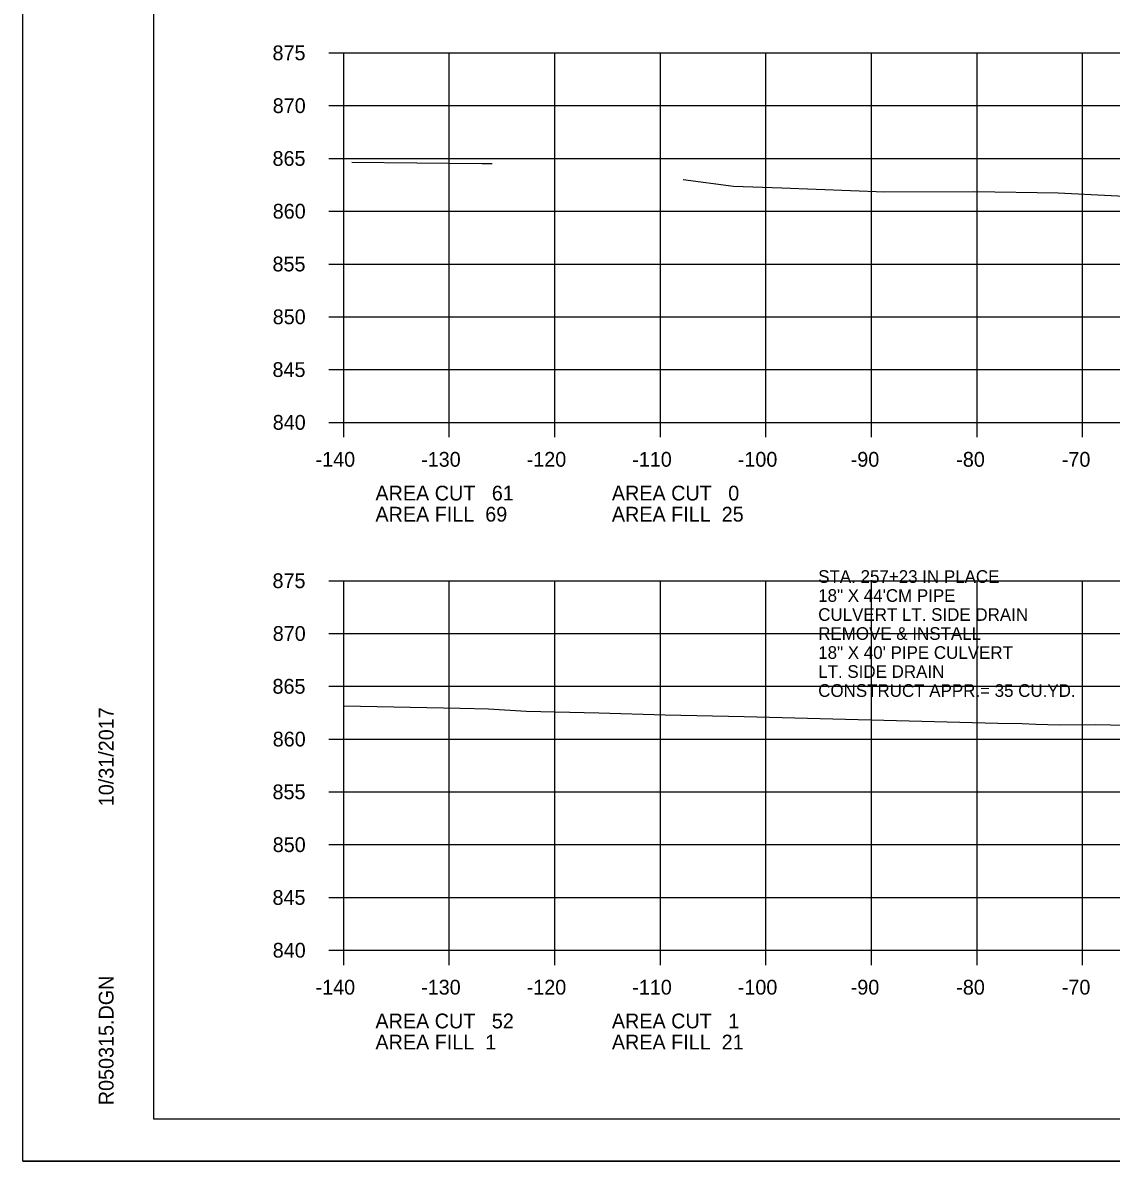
# Model space of a CAD drawing. Extents: x 1486524 to 1499135, y 326561 to 337924.
# Drawn here: x 1488812.5 to 1488915.6, y 328725.9 to 328833.7 of the extents above; entities that cross this region are included whole.
import ezdxf

# ---------------------------------------------------------------- set-up
doc = ezdxf.new("R2010")
doc.units = 0
for name, color, linetype in [('Default', 7, 'Continuous'), ('E_Const Align', 7, 'Continuous'), ('E_Const Align Station', 7, 'Continuous'), ('E_Ownership Information', 7, 'Continuous'), ('E_Property Line', 7, 'Continuous'), ('E_Quarter Calls', 7, 'Continuous'), ('E_Tract Number', 7, 'Continuous')]:
    doc.layers.add(name, color=color, linetype=linetype)

msp = doc.modelspace()

# ---------------------------------------------------------------- linework, layer by layer
at = {"layer": 'E_Const Align'}
for p, q in [((1488841.49, 328830.87), (1488842.89, 328830.87)), ((1488842.89, 328795.87), (1488842.89, 328830.87)), ((1488841.49, 328825.87), (1488842.89, 328825.87)), ((1488841.49, 328820.87), (1488842.89, 328820.87)), ((1488841.49, 328815.87), (1488842.89, 328815.87)), ((1488841.49, 328810.87), (1488842.89, 328810.87)), ((1488841.49, 328805.87), (1488842.89, 328805.87)), ((1488841.49, 328800.87), (1488842.89, 328800.87)), ((1488841.49, 328795.87), (1488842.89, 328795.87)), ((1488842.89, 328795.87), (1489122.89, 328795.87)), ((1488842.89, 328794.47), (1488842.89, 328795.87)), ((1488852.89, 328794.47), (1488852.89, 328795.87)), ((1488862.89, 328794.47), (1488862.89, 328795.87)), ((1488872.89, 328794.47), (1488872.89, 328795.87)), ((1488882.89, 328794.47), (1488882.89, 328795.87)), ((1488892.89, 328794.47), (1488892.89, 328795.87)), ((1488902.89, 328794.47), (1488902.89, 328795.87)), ((1488912.89, 328794.47), (1488912.89, 328795.87)), ((1488841.49, 328780.87), (1488842.89, 328780.87)), ((1488842.89, 328745.87), (1488842.89, 328780.87)), ((1488841.49, 328775.87), (1488842.89, 328775.87)), ((1488841.49, 328770.87), (1488842.89, 328770.87)), ((1488841.49, 328765.87), (1488842.89, 328765.87)), ((1488841.49, 328760.87), (1488842.89, 328760.87)), ((1488841.49, 328755.87), (1488842.89, 328755.87)), ((1488841.49, 328750.87), (1488842.89, 328750.87)), ((1488841.49, 328745.87), (1488842.89, 328745.87)), ((1488842.89, 328745.87), (1489122.89, 328745.87)), ((1488842.89, 328744.47), (1488842.89, 328745.87)), ((1488852.89, 328744.47), (1488852.89, 328745.87)), ((1488862.89, 328744.47), (1488862.89, 328745.87)), ((1488872.89, 328744.47), (1488872.89, 328745.87)), ((1488882.89, 328744.47), (1488882.89, 328745.87)), ((1488892.89, 328744.47), (1488892.89, 328745.87)), ((1488902.89, 328744.47), (1488902.89, 328745.87)), ((1488912.89, 328744.47), (1488912.89, 328745.87))]:
    msp.add_line(p, q, dxfattribs=at)
at = {"layer": 'E_Ownership Information'}
for p, q in [((1488842.89, 328830.87), (1489122.89, 328830.87)), ((1488842.89, 328795.87), (1488842.89, 328830.87)), ((1488842.89, 328830.87), (1489122.89, 328830.87)), ((1488842.89, 328795.87), (1488842.89, 328830.87)), ((1488852.89, 328795.87), (1488852.89, 328830.87)), ((1488852.89, 328795.87), (1488852.89, 328830.87)), ((1488862.89, 328795.87), (1488862.89, 328830.87)), ((1488862.89, 328795.87), (1488862.89, 328830.87)), ((1488872.89, 328795.87), (1488872.89, 328830.87)), ((1488872.89, 328795.87), (1488872.89, 328830.87)), ((1488882.89, 328795.87), (1488882.89, 328830.87)), ((1488882.89, 328795.87), (1488882.89, 328830.87)), ((1488892.89, 328795.87), (1488892.89, 328830.87)), ((1488892.89, 328795.87), (1488892.89, 328830.87)), ((1488902.89, 328795.87), (1488902.89, 328830.87)), ((1488902.89, 328795.87), (1488902.89, 328830.87)), ((1488912.89, 328795.87), (1488912.89, 328830.87)), ((1488912.89, 328795.87), (1488912.89, 328830.87)), ((1488842.89, 328825.87), (1489122.89, 328825.87)), ((1488842.89, 328825.87), (1489122.89, 328825.87)), ((1488842.89, 328820.87), (1489122.89, 328820.87)), ((1488842.89, 328820.87), (1489122.89, 328820.87)), ((1488842.89, 328815.87), (1489122.89, 328815.87)), ((1488842.89, 328815.87), (1489122.89, 328815.87)), ((1488842.89, 328810.87), (1489122.89, 328810.87)), ((1488842.89, 328810.87), (1489122.89, 328810.87)), ((1488842.89, 328805.87), (1489122.89, 328805.87)), ((1488842.89, 328805.87), (1489122.89, 328805.87)), ((1488842.89, 328800.87), (1489122.89, 328800.87)), ((1488842.89, 328800.87), (1489122.89, 328800.87)), ((1488842.89, 328795.87), (1489122.89, 328795.87)), ((1488842.89, 328795.87), (1489122.89, 328795.87)), ((1488842.89, 328780.87), (1489122.89, 328780.87)), ((1488842.89, 328745.87), (1488842.89, 328780.87)), ((1488852.89, 328745.87), (1488852.89, 328780.87)), ((1488862.89, 328745.87), (1488862.89, 328780.87)), ((1488872.89, 328745.87), (1488872.89, 328780.87)), ((1488882.89, 328745.87), (1488882.89, 328780.87)), ((1488892.89, 328745.87), (1488892.89, 328780.87)), ((1488902.89, 328745.87), (1488902.89, 328780.87)), ((1488912.89, 328745.87), (1488912.89, 328780.87)), ((1488842.89, 328775.87), (1489122.89, 328775.87)), ((1488842.89, 328770.87), (1489122.89, 328770.87)), ((1488842.89, 328765.87), (1489122.89, 328765.87)), ((1488842.89, 328760.87), (1489122.89, 328760.87)), ((1488842.89, 328755.87), (1489122.89, 328755.87)), ((1488842.89, 328750.87), (1489122.89, 328750.87)), ((1488842.89, 328745.87), (1489122.89, 328745.87))]:
    msp.add_line(p, q, dxfattribs=at)
at = {"layer": 'E_Property Line'}
for p, q in [((1488824.89, 328729.87), (1488824.89, 328935.33)), ((1488824.89, 328729.87), (1488824.89, 328729.87)), ((1489141.07, 328729.87), (1488824.89, 328729.87))]:
    msp.add_line(p, q, dxfattribs=at)
at = {"layer": 'E_Quarter Calls'}
msp.add_line((1488812.48, 328725.89), (1489145.82, 328725.89), dxfattribs=at)
for points in [[(1488812.48, 328939.22), (1489145.82, 328939.22), (1489145.82, 328725.88), (1488812.48, 328725.88)], [(1489058.81, 328935.33), (1489058.81, 328925.45), (1489094.54, 328925.45), (1489094.54, 328922.53), (1489117.74, 328922.53), (1489117.74, 328898.19), (1489141.07, 328898.19), (1489141.07, 328729.87), (1488824.89, 328729.87), (1488824.89, 328935.33)]]:
    msp.add_lwpolyline(points, close=True, dxfattribs=at)
at = {"layer": 'E_Tract Number'}
for points in [[(1488843.64, 328820.52), (1488855.96, 328820.4), (1488856.94, 328820.39)], [(1488875.06, 328818.88), (1488879.83, 328818.24), (1488884.39, 328818.09), (1488894.16, 328817.72), (1488902.58, 328817.73), (1488910.58, 328817.6), (1488920.62, 328817.12)], [(1488842.89, 328769.01), (1488853.93, 328768.81), (1488856.59, 328768.73), (1488860.16, 328768.53), (1488867.05, 328768.37), (1488873.35, 328768.18), (1488880.84, 328768.02), (1488904.87, 328767.38), (1488907.16, 328767.34), (1488908.47, 328767.29), (1488910.74, 328767.23), (1488914.12, 328767.24), (1488916.94, 328767.18)]]:
    msp.add_lwpolyline(points, dxfattribs=at)

# ---------------------------------------------------------------- texts
at = {"layer": 'Default'}
for s, p in [('STA. 257+23 IN PLACE', (1488887.84, 328780.67)), ('18" X 44\'CM PIPE ', (1488887.84, 328778.87)), ('CULVERT LT. SIDE DRAIN', (1488887.84, 328777.07)), ('REMOVE & INSTALL', (1488887.84, 328775.27)), ('18" X 40\' PIPE CULVERT', (1488887.84, 328773.47)), ('LT. SIDE DRAIN', (1488887.84, 328771.67)), ('CONSTRUCT APPR.= 35 CU.YD.', (1488887.84, 328769.87))]:
    msp.add_text(s, height=1.2, dxfattribs=at).set_placement(p)
at = {"layer": 'E_Const Align Station'}
for s, p in [('875', (1488836.14, 328830.17)), ('870', (1488836.16, 328825.17)), ('865', (1488836.14, 328820.17)), ('860', (1488836.16, 328815.17)), ('855', (1488836.14, 328810.17)), ('850', (1488836.16, 328805.17)), ('845', (1488836.14, 328800.17)), ('840', (1488836.16, 328795.17)), ('-140', (1488840.22, 328791.67)), ('-130', (1488850.22, 328791.67)), ('-120', (1488860.22, 328791.67)), ('-110', (1488870.22, 328791.67)), ('-100', (1488880.22, 328791.67)), ('-90', (1488890.92, 328791.67)), ('-80', (1488900.92, 328791.67)), ('-70', (1488910.92, 328791.67)), ('AREA CUT   61', (1488845.89, 328788.47)), ('AREA CUT   0', (1488868.29, 328788.47)), ('AREA FILL  69', (1488845.89, 328786.47)), ('AREA FILL  25', (1488868.29, 328786.47)), ('875', (1488836.14, 328780.17)), ('870', (1488836.16, 328775.17)), ('865', (1488836.14, 328770.17)), ('860', (1488836.16, 328765.17)), ('855', (1488836.14, 328760.17)), ('850', (1488836.16, 328755.17)), ('845', (1488836.14, 328750.17)), ('840', (1488836.16, 328745.17)), ('-140', (1488840.22, 328741.67)), ('-130', (1488850.22, 328741.67)), ('-120', (1488860.22, 328741.67)), ('-110', (1488870.22, 328741.67)), ('-100', (1488880.22, 328741.67)), ('-90', (1488890.92, 328741.67)), ('-80', (1488900.92, 328741.67)), ('-70', (1488910.92, 328741.67)), ('AREA CUT   52', (1488845.89, 328738.47)), ('AREA CUT   1', (1488868.29, 328738.47)), ('AREA FILL  1', (1488845.89, 328736.47)), ('AREA FILL  21', (1488868.29, 328736.47))]:
    msp.add_text(s, height=1.4, dxfattribs=at).set_placement(p)
at = {"layer": 'E_Property Line'}
for s, p in [('10/31/2017', (1488821.08, 328759.51)), ('R050315.DGN', (1488821.08, 328731.19))]:
    msp.add_text(s, height=1.4, rotation=90, dxfattribs=at).set_placement(p)

doc.saveas('drawing.dxf')
